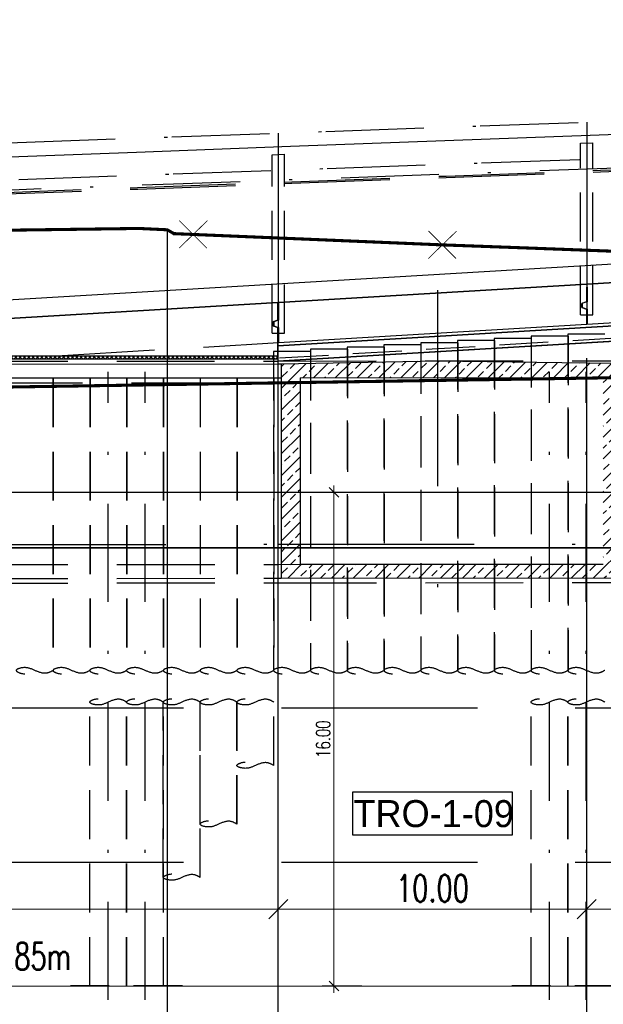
# Model space of a CAD drawing. Header units: metres. Extents: x 3458045 to 3462392, y 5482308 to 5484762.
# Tile 415 of 458: x 3461325 to 3461344, y 5483985 to 5484017. Entities that reach past the tile are written whole.
import ezdxf

# ---------------------------------------------------------------- set-up
doc = ezdxf.new("R2010")
doc.units = ezdxf.units.M
doc.header["$PDMODE"] = 3
doc.header["$PDSIZE"] = 0.1
for name, pattern in [('AUSGEZOGEN', [2, 1, 1]), ('STRICHPUNKT2', [12.7, 6.35, -3.175, 0, -3.175]), ('VERDECKT', [9.525, 6.35, -3.175]), ('VERDECKT2', [4.7625, 3.175, -1.5875])]:
    doc.linetypes.add(name, pattern=pattern)
doc.layers.get('0').update_dxf_attribs({"linetype": 'CONTINUOUS'})
doc.layers.get('DEFPOINTS').update_dxf_attribs({"linetype": 'CONTINUOUS'})
for name, color, linetype in [('SP_BASF-Tunnel', 20, 'CONTINUOUS'), ('SP_BW5xx-SchutzbauwerkBASF', 7, 'VERDECKT2'), ('SP_FUGENBÄNDER', 2, 'AUSGEZOGEN'), ('SP_GELÄNDE-BESTAND', 251, 'CONTINUOUS'), ('SP_GELÄNDE-PLANUNG', 10, 'CONTINUOUS'), ('SP_GRADIENTE', 3, 'CONTINUOUS'), ('SP_Gradiente-Achse-6522', 92, 'STRICHPUNKT2'), ('SP_HW10', 170, 'VERDECKT'), ('SP_HW100', 170, 'VERDECKT'), ('SP_Rückbau', 40, 'AUSGEZOGEN'), ('SP_TEXT', 2, 'CONTINUOUS'), ('SP_Trogsohle_Bohrpfähle_L6', 1, 'VERDECKT2'), ('SP_Trogwand_L6', 2, 'CONTINUOUS'), ('SP_Tunnelsohle_L6-Schnitt', 2, 'CONTINUOUS'), ('SP_Tunnelsohle_L7+8-Schnitt', 2, 'CONTINUOUS'), ('SP_Tunnelsohle_Sauberkeitsschicht', 1, 'CONTINUOUS'), ('SP_VERM', 1, 'CONTINUOUS'), ('T__GRAD', 2, 'CONTINUOUS')]:
    doc.layers.add(name, color=color, linetype=linetype)
doc.layers.add('SP_HILF', color=6, linetype='CONTINUOUS', plot=False)
doc.layers.add('SP_Höhenplan-Beschriftung-Linien', color=2, linetype='CONTINUOUS', lineweight=25)
doc.layers.add('SP_Höhenplan-Beschriftung-Linien-Bestandsgelände', color=7, linetype='CONTINUOUS', lineweight=25)
doc.styles.add('K_ISOCP', font='k_isocp.shx')
doc.styles.add('SP_F', font='romans.shx', dxfattribs={"width": 0.7, "bigfont": 'sp_f.shx'})
doc.dimstyles.new('SOFI18$0', dxfattribs={"dimtxt": 1.8, "dimasz": 0.18, "dimexe": 0.9, "dimexo": 0.625, "dimgap": 0.486, "dimtad": 1, "dimdec": 3, "dimrnd": 0.001, "dimzin": 1, "dimdsep": 46, "dimtxsty": 'SP_F', "dimblk1": 'SOF_BEMSTR1', "dimblk2": 'SOF_BEMSTR2', "dimsah": 1, "dimcen": 1.8, "dimse1": 1, "dimse2": 1, "dimclrd": 1, "dimclre": 1, "dimclrt": 7, "dimaunit": 2, "dimazin": 0, "dimtfac": 1, "dimtdec": 3, "dimtmove": 0, "dimatfit": 3, "dimfxl": 1, "dimtolj": 1, "dimtzin": 0, "dimlwd": 0, "dimlwe": 0, "dimarcsym": 0})
doc.dimstyles.new('SOFI35$0', dxfattribs={"dimtxt": 3.5, "dimasz": 0.35, "dimexe": 0.9, "dimexo": 0.625, "dimgap": 0.945, "dimtad": 1, "dimdec": 3, "dimrnd": 0.001, "dimzin": 1, "dimdsep": 46, "dimtxsty": 'SP_F', "dimblk1": 'SOF_BEMSTR1', "dimblk2": 'SOF_BEMSTR2', "dimsah": 1, "dimcen": 3.5, "dimse1": 1, "dimse2": 1, "dimclrd": 1, "dimclre": 1, "dimclrt": 2, "dimaunit": 2, "dimazin": 0, "dimtfac": 1, "dimtdec": 3, "dimtmove": 0, "dimatfit": 3, "dimfxl": 1, "dimtolj": 1, "dimtzin": 0, "dimlwd": 0, "dimlwe": 0, "dimarcsym": 0})

# ---------------------------------------------------------------- blocks, each defined once
blk = doc.blocks.new('SOF_BEMSTR2')
at = {"color": 0, "linetype": 'ByBlock', "lineweight": -2}
for p, q in [((0, -20), (0, 8.5)), ((3.535, 3.535), (-3.535, -3.535)), ((-5, 0), (5, 0))]:
    blk.add_line(p, q, dxfattribs=at)
blk = doc.blocks.new('SOF_BEMSTR1')
at = {"color": 0, "linetype": 'ByBlock', "lineweight": -2}
for p, q in [((0, 20), (0, -8.5)), ((3.535, 3.535), (-3.535, -3.535)), ((-5, 0), (5, 0))]:
    blk.add_line(p, q, dxfattribs=at)
blk = doc.blocks.new('*D351')
at = {"layer": 'DEFPOINTS', "color": 0, "linetype": 'AUSGEZOGEN', "transparency": 16777216}
for p in [(3461333.184, 5483991.334), (3461343.184, 5483991.334), (3461343.184, 5483988.277)]:
    blk.add_point(p, dxfattribs=at)
at = {"layer": 'SP_VERM', "color": 1, "linetype": 'AUSGEZOGEN', "lineweight": 0, "transparency": 16777216}
blk.add_line((3461333.272, 5483988.277), (3461343.097, 5483988.277), dxfattribs=at)
at = {"layer": 'SP_VERM', "color": 1, "linetype": 'AUSGEZOGEN', "lineweight": 0, "transparency": 16777216, "xscale": 0.08750000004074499, "yscale": 0.08750000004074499, "zscale": 0.08750000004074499, "rotation": 180}
blk.add_blockref('SOF_BEMSTR2', (3461333.184, 5483988.277), dxfattribs=at)
at = {"layer": 'SP_VERM', "color": 1, "linetype": 'AUSGEZOGEN', "lineweight": 0, "transparency": 16777216, "xscale": 0.08750000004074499, "yscale": 0.08750000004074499, "zscale": 0.08750000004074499}
blk.add_blockref('SOF_BEMSTR1', (3461343.184, 5483988.277), dxfattribs=at)
at = {"layer": 'SP_VERM', "color": 2, "linetype": 'AUSGEZOGEN', "transparency": 16777216, "insert": (3461338.184, 5483988.951), "char_height": 0.875, "attachment_point": 5, "style": 'SP_F'}
blk.add_mtext('\\A1;\\A1;10.00{\\H.7x;\\S^ ;}', dxfattribs=at)
blk = doc.blocks.new('*D352')
at = {"layer": 'DEFPOINTS', "color": 0, "linetype": 'AUSGEZOGEN', "transparency": 16777216}
for p in [(3461343.184, 5483991.334), (3461353.184, 5483991.334), (3461353.184, 5483988.277)]:
    blk.add_point(p, dxfattribs=at)
at = {"layer": 'SP_VERM', "color": 1, "linetype": 'AUSGEZOGEN', "lineweight": 0, "transparency": 16777216}
blk.add_line((3461343.272, 5483988.277), (3461353.097, 5483988.277), dxfattribs=at)
at = {"layer": 'SP_VERM', "color": 1, "linetype": 'AUSGEZOGEN', "lineweight": 0, "transparency": 16777216, "xscale": 0.08750000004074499, "yscale": 0.08750000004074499, "zscale": 0.08750000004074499, "rotation": 180}
blk.add_blockref('SOF_BEMSTR2', (3461343.184, 5483988.277), dxfattribs=at)
at = {"layer": 'SP_VERM', "color": 1, "linetype": 'AUSGEZOGEN', "lineweight": 0, "transparency": 16777216, "xscale": 0.08750000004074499, "yscale": 0.08750000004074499, "zscale": 0.08750000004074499}
blk.add_blockref('SOF_BEMSTR1', (3461353.184, 5483988.277), dxfattribs=at)
at = {"layer": 'SP_VERM', "color": 2, "linetype": 'AUSGEZOGEN', "transparency": 16777216, "insert": (3461348.184, 5483988.951), "char_height": 0.875, "attachment_point": 5, "style": 'SP_F'}
blk.add_mtext('\\A1;\\A1;10.00{\\H.7x;\\S^ ;}', dxfattribs=at)
blk = doc.blocks.new('*D366')
at = {"layer": 'DEFPOINTS', "color": 0, "linetype": 'AUSGEZOGEN', "transparency": 16777216}
for p in [(3461243.184, 5483990.027), (3461399.034, 5483990.027), (3461243.184, 5483985.783)]:
    blk.add_point(p, dxfattribs=at)
at = {"layer": 'SP_VERM', "color": 1, "linetype": 'AUSGEZOGEN', "lineweight": 0, "transparency": 16777216}
blk.add_line((3461398.947, 5483985.783), (3461243.272, 5483985.783), dxfattribs=at)
at = {"layer": 'SP_VERM', "color": 1, "linetype": 'AUSGEZOGEN', "lineweight": 0, "transparency": 16777216, "xscale": 0.08750000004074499, "yscale": 0.08750000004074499, "zscale": 0.08750000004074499, "rotation": 180}
blk.add_blockref('SOF_BEMSTR2', (3461243.184, 5483985.783), dxfattribs=at)
at = {"layer": 'SP_VERM', "color": 1, "linetype": 'AUSGEZOGEN', "lineweight": 0, "transparency": 16777216, "xscale": 0.08750000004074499, "yscale": 0.08750000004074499, "zscale": 0.08750000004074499}
blk.add_blockref('SOF_BEMSTR1', (3461399.034, 5483985.783), dxfattribs=at)
at = {"layer": 'SP_VERM', "color": 2, "linetype": 'AUSGEZOGEN', "transparency": 16777216, "insert": (3461321.109, 5483986.603), "char_height": 0.875, "attachment_point": 5, "style": 'SP_F'}
blk.add_mtext('\\A1;\\A1;Trogabschnitt = 155.85{\\H.7x;\\S^ ;}m', dxfattribs=at)
blk = doc.blocks.new('A$C23D12D66')
at = {"layer": 'SP_Rückbau', "lineweight": 60, "const_width": 0.025, "flags": 128}
for points in [[(-0.466, 0.426), (0.47, -0.439)], [(-0.422, -0.47), (0.422, 0.47)]]:
    blk.add_lwpolyline(points, dxfattribs=at)
blk = doc.blocks.new('*D411')
at = {"layer": 'DEFPOINTS', "color": 0, "linetype": 'AUSGEZOGEN', "transparency": 16777216}
for p in [(3461311.184, 5483991.334), (3461333.184, 5483991.334), (3461333.184, 5483988.277)]:
    blk.add_point(p, dxfattribs=at)
at = {"layer": 'SP_VERM', "color": 1, "linetype": 'AUSGEZOGEN', "lineweight": 0, "transparency": 16777216}
blk.add_line((3461311.272, 5483988.277), (3461333.097, 5483988.277), dxfattribs=at)
at = {"layer": 'SP_VERM', "color": 1, "linetype": 'AUSGEZOGEN', "lineweight": 0, "transparency": 16777216, "xscale": 0.08750000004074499, "yscale": 0.08750000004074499, "zscale": 0.08750000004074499, "rotation": 180}
blk.add_blockref('SOF_BEMSTR2', (3461311.184, 5483988.277), dxfattribs=at)
at = {"layer": 'SP_VERM', "color": 1, "linetype": 'AUSGEZOGEN', "lineweight": 0, "transparency": 16777216, "xscale": 0.08750000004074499, "yscale": 0.08750000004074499, "zscale": 0.08750000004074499}
blk.add_blockref('SOF_BEMSTR1', (3461333.184, 5483988.277), dxfattribs=at)
at = {"layer": 'SP_VERM', "color": 2, "linetype": 'AUSGEZOGEN', "transparency": 16777216, "insert": (3461322.184, 5483988.951), "char_height": 0.875, "attachment_point": 5, "style": 'SP_F'}
blk.add_mtext('\\A1;\\A1;22.00{\\H.7x;\\S^ ;}', dxfattribs=at)
blk = doc.blocks.new('*D437')
at = {"layer": 'DEFPOINTS', "color": 0, "linetype": 'AUSGEZOGEN', "transparency": 16777216}
for p in [(3461334.99, 5484001.787), (3461337.811, 5484001.787), (3461337.811, 5483985.787)]:
    blk.add_point(p, dxfattribs=at)
at = {"layer": 'SP_VERM', "color": 1, "linetype": 'AUSGEZOGEN', "lineweight": 0, "transparency": 16777216}
blk.add_line((3461334.99, 5483985.832), (3461334.99, 5484001.742), dxfattribs=at)
at = {"layer": 'SP_VERM', "color": 1, "linetype": 'AUSGEZOGEN', "lineweight": 0, "transparency": 16777216, "xscale": 0.0450000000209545, "yscale": 0.0450000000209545, "zscale": 0.0450000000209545}
for name, p, rotation in [('SOF_BEMSTR2', (3461334.99, 5484001.787), 90), ('SOF_BEMSTR1', (3461334.99, 5483985.787), 270)]:
    blk.add_blockref(name, p, dxfattribs=dict(at, rotation=rotation))
at = {"layer": 'SP_VERM', "color": 7, "linetype": 'AUSGEZOGEN', "transparency": 16777216, "insert": (3461334.643, 5483993.787), "char_height": 0.45, "attachment_point": 5, "rotation": 90, "style": 'SP_F'}
blk.add_mtext('\\A1;\\A1;16.00{\\H.7x;\\S^ ;}', dxfattribs=at)

msp = doc.modelspace()

# ---------------------------------------------------------------- hatches: boundary and pattern name
at = {"layer": 'SP_BASF-Tunnel'}
h = msp.add_hatch(dxfattribs=at)
h.set_pattern_fill('BETONST', color=256, scale=2.5)
h.set_pattern_definition([(45, (0, 0), (-0.353553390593, 0.353553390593), []), (45, (0.35355, 0), (-0.353553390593, 0.353553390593), [0.25, -0.125])])
h.paths.add_polyline_path([(3461333.2774, 5484005.9538), (3461338.3423, 5484006.0478), (3461344.7954, 5484005.9628), (3461344.7954, 5483999.0128), (3461333.2774, 5483999.0038)])
edge = h.paths.add_edge_path(flags=16)
edge.add_line((3461333.8907, 5484005.5043), (3461343.7221, 5484005.512))
edge.add_line((3461343.7221, 5484005.512), (3461343.7221, 5483999.462))
edge.add_line((3461333.8907, 5484005.5043), (3461333.8907, 5483999.4543))
edge.add_line((3461333.8907, 5483999.4543), (3461343.7221, 5483999.462))
at = {"layer": 'SP_BW5xx-SchutzbauwerkBASF'}
h = msp.add_hatch(dxfattribs=at)
h.set_pattern_fill('FERTIG', color=252, angle=45)
h.set_pattern_definition([(45, (0, 0), (-0.0707106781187, 0.0707106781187), []), (135, (0, 0), (-0.0707106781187, -0.0707106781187), [])])
h.paths.add_polyline_path([(3461314.1444, 5484006.1118), (3461333.1744, 5484006.1118), (3461333.1744, 5484006.2118), (3461314.1444, 5484006.2118)])

# ---------------------------------------------------------------- linework, layer by layer
at = {"color": 1}
msp.add_line((3461333.1744, 5484006.0864), (3461333.1744, 5484005.9537), dxfattribs=at)
at = {"layer": 'SP_BASF-Tunnel', "linetype": 'STRICHPUNKT2'}
msp.add_line((3461338.3423, 5484008.339), (3461338.3423, 5483997.5105), dxfattribs=at)
at = {"layer": 'SP_BASF-Tunnel'}
for p, q in [((3461323.1844, 5484005.9453), (3461333.1844, 5484005.9537)), ((3461333.2774, 5484005.9538), (3461333.2774, 5483999.0038)), ((3461333.8907, 5484005.5043), (3461333.8907, 5483999.4543))]:
    msp.add_line(p, q, dxfattribs=at)
at = {"layer": 'SP_BASF-Tunnel', "linetype": 'VERDECKT2'}
for points in [[(3461260.1074, 5484006.0219), (3461311.1843, 5484006.0219), (3461314.1443, 5484006.0252), (3461323.1843, 5484006.0353), (3461333.1843, 5484006.0437), (3461393.1843, 5484006.0907), (3461413.6908, 5484006.1072)], [(3461260.0569, 5484005.4819), (3461311.1846, 5484005.4819), (3461314.1449, 5484005.4852), (3461323.1849, 5484005.4953), (3461333.1848, 5484005.5037), (3461333.2774, 5484005.5038)], [(3461259.491, 5483999.4319), (3461311.1879, 5483999.4319), (3461314.1516, 5483999.4352), (3461323.1916, 5483999.4453), (3461333.1899, 5483999.4537), (3461333.8907, 5483999.4543)], [(3461259.4489, 5483998.9819), (3461311.1882, 5483998.9819), (3461314.1521, 5483998.9852), (3461323.1921, 5483998.9953), (3461333.1903, 5483999.0037), (3461333.2774, 5483999.0038)], [(3461259.4348, 5483998.8319), (3461311.1883, 5483998.8319), (3461314.1523, 5483998.8352), (3461323.1923, 5483998.8453), (3461333.1904, 5483998.8537), (3461393.1899, 5483998.9007), (3461415.693, 5483998.9188)]]:
    msp.add_lwpolyline(points, dxfattribs=at)
at = {"layer": 'SP_BASF-Tunnel'}
for points in [[(3461333.2774, 5484005.9538), (3461338.3423, 5484006.0478), (3461344.7954, 5484005.9628)], [(3461333.8907, 5484005.5043), (3461343.7221, 5484005.512)], [(3461333.8907, 5483999.4543), (3461343.7221, 5483999.462)], [(3461333.2774, 5483999.0038), (3461344.7954, 5483999.0128)]]:
    msp.add_lwpolyline(points, dxfattribs=at)
at = {"layer": 'SP_BASF-Tunnel', "linetype": 'STRICHPUNKT2'}
msp.add_lwpolyline([(3461259.5518, 5484000.0819), (3461311.1876, 5484000.0819), (3461314.1509, 5484000.0852), (3461323.1909, 5484000.0953), (3461333.1893, 5484000.1037), (3461393.189, 5484000.1507), (3461413.6956, 5484000.1672)], dxfattribs=at)
at = {"layer": 'SP_BW5xx-SchutzbauwerkBASF', "linetype": 'VERDECKT2', "ltscale": 0.5}
for p, q in [((3461339.0024, 5484006.6363), (3461337.8024, 5484006.6363)), ((3461340.1944, 5484006.7072), (3461338.9944, 5484006.7072)), ((3461341.3864, 5484006.778), (3461340.1864, 5484006.778)), ((3461342.5784, 5484006.8489), (3461341.3784, 5484006.8489)), ((3461343.7704, 5484006.9197), (3461342.5704, 5484006.9197)), ((3461334.2344, 5484006.3529), (3461333.0344, 5484006.3529)), ((3461335.4264, 5484006.4237), (3461334.2264, 5484006.4237)), ((3461336.6184, 5484006.4946), (3461335.4184, 5484006.4946)), ((3461337.8104, 5484006.5654), (3461336.6104, 5484006.5654)), ((3461325.8904, 5484005.4864), (3461324.6904, 5484005.4864)), ((3461327.0824, 5484005.4864), (3461325.8824, 5484005.4864)), ((3461328.2744, 5484005.4864), (3461327.0744, 5484005.4864)), ((3461329.4664, 5484005.4864), (3461328.2664, 5484005.4864)), ((3461330.6584, 5484005.4864), (3461329.4584, 5484005.4864)), ((3461331.8504, 5484005.4864), (3461330.6504, 5484005.4864)), ((3461333.0424, 5484005.4864), (3461331.8424, 5484005.4864))]:
    msp.add_line(p, q, dxfattribs=at)
at = {"layer": 'SP_FUGENBÄNDER', "color": 1, "linetype": 'VERDECKT2', "ltscale": 0.5}
for p, q in [((3461342.9844, 5484007.5364), (3461342.9844, 5484013.1028)), ((3461343.3844, 5484007.5364), (3461343.3844, 5484013.1176)), ((3461332.9844, 5484006.9419), (3461332.9844, 5484012.7311)), ((3461333.3844, 5484006.942), (3461333.3844, 5484012.746))]:
    msp.add_line(p, q, dxfattribs=at)
for points in [[(3461342.9844, 5484013.1028), (3461343.3844, 5484013.1176)], [(3461332.9844, 5484012.7311), (3461333.3844, 5484012.746)]]:
    msp.add_lwpolyline(points, dxfattribs=at)
at = {"layer": 'SP_FUGENBÄNDER'}
for points in [[(3461342.9844, 5484007.5364), (3461343.3844, 5484007.5364)], [(3461332.9844, 5484006.9419), (3461333.3844, 5484006.942)]]:
    msp.add_lwpolyline(points, dxfattribs=at)
at = {"layer": 'SP_GELÄNDE-BESTAND', "const_width": 0.1}
msp.add_lwpolyline([(3461324.1844, 5484010.2807), (3461328.6827, 5484010.3409), (3461328.7095, 5484010.3389), (3461329.1844, 5484010.3165), (3461329.585, 5484010.2976), (3461329.7645, 5484010.1955), (3461329.7848, 5484010.1828), (3461329.7968, 5484010.1714), (3461330.2767, 5484010.1531), (3461330.4271, 5484010.1463), (3461334.1844, 5484009.99), (3461338.5047, 5484009.8082), (3461339.1844, 5484009.7834), (3461341.232, 5484009.7086), (3461344.1844, 5484009.5974)], dxfattribs=at)
at = {"layer": 'SP_GELÄNDE-BESTAND', "linetype": 'VERDECKT', "const_width": 0.1}
msp.add_lwpolyline([(3461394.1844, 5484006.2748), (3461232.6414, 5484003.7871)], dxfattribs=at)
at = {"layer": 'SP_GELÄNDE-PLANUNG', "color": 1, "linetype": 'VERDECKT2'}
msp.add_lwpolyline([(3461323.6272, 5484011.4827), (3461328.6272, 5484011.6686), (3461333.6272, 5484011.8544), (3461338.6272, 5484012.0402), (3461343.6272, 5484012.226), (3461348.6272, 5484012.4118), (3461353.6272, 5484012.5976), (3461358.6272, 5484012.7833), (3461363.6272, 5484012.969), (3461368.6272, 5484013.1547), (3461373.6272, 5484013.3404), (3461378.6272, 5484013.526), (3461383.6272, 5484013.7117), (3461388.6272, 5484013.8973), (3461393.6272, 5484014.0828), (3461398.6272, 5484014.2684), (3461403.6272, 5484014.4539), (3461408.6272, 5484014.6378), (3461413.6272, 5484014.8194), (3461418.6272, 5484014.9987)], dxfattribs=at)
at = {"layer": 'SP_GELÄNDE-PLANUNG', "color": 2, "linetype": 'VERDECKT2'}
msp.add_lwpolyline([(3461323.629, 5484011.4328), (3461328.629, 5484011.6186), (3461333.629, 5484011.8044), (3461338.629, 5484011.9903), (3461343.629, 5484012.1761), (3461348.629, 5484012.3618), (3461353.629, 5484012.5476), (3461358.629, 5484012.7333), (3461363.629, 5484012.9191), (3461368.629, 5484013.1047), (3461373.629, 5484013.2904), (3461378.629, 5484013.4761), (3461383.629, 5484013.6617), (3461388.629, 5484013.8473), (3461393.629, 5484014.0329), (3461398.629, 5484014.2184), (3461403.629, 5484014.4039), (3461408.629, 5484014.5878), (3461413.629, 5484014.7694), (3461418.629, 5484014.9487)], dxfattribs=at)
at = {"layer": 'SP_GRADIENTE'}
msp.add_lwpolyline([(3461234.819, 5484002.6973), (3461417.2717, 5484013.5433)], dxfattribs=at)
at = {"layer": 'SP_Gradiente-Achse-6522', "ltscale": 0.5, "flags": 128}
msp.add_lwpolyline([(3461154.7845, 5484005.5221), (3461159.7845, 5484005.6371), (3461164.7845, 5484006.1642), (3461169.7845, 5484006.6912), (3461174.7845, 5484007.2183), (3461179.7845, 5484007.5894), (3461184.7845, 5484007.7385), (3461189.7845, 5484007.8473), (3461194.7845, 5484007.9524), (3461199.7845, 5484008.0576), (3461204.7845, 5484008.1637), (3461209.7845, 5484008.2711), (3461214.7845, 5484008.3803), (3461219.7845, 5484008.4914), (3461224.7845, 5484008.6048), (3461229.7845, 5484008.7207), (3461234.7845, 5484008.8394), (3461239.8794, 5484008.9265), (3461244.8794, 5484009.0516), (3461249.7845, 5484009.215), (3461254.7845, 5484009.3479), (3461259.7845, 5484009.4852), (3461264.7845, 5484009.6273), (3461269.7845, 5484009.7744), (3461274.7845, 5484009.9266), (3461279.7845, 5484010.0833), (3461284.7845, 5484010.2431), (3461289.7845, 5484010.4056), (3461294.7845, 5484010.5707), (3461299.7845, 5484010.7382), (3461304.7845, 5484010.908), (3461309.7845, 5484011.08), (3461314.7845, 5484011.254), (3461319.7845, 5484011.4298), (3461324.7845, 5484011.6084), (3461329.7845, 5484011.7878), (3461334.7845, 5484011.9671), (3461339.7845, 5484012.1464), (3461344.7845, 5484012.3256), (3461349.7845, 5484012.5049), (3461354.7845, 5484012.6841), (3461359.7845, 5484012.8633), (3461364.7845, 5484013.0425), (3461369.7845, 5484013.2216), (3461374.7845, 5484013.4007), (3461379.7845, 5484013.5798), (3461384.7845, 5484013.7588), (3461389.7845, 5484013.9379), (3461394.7845, 5484014.1169), (3461399.7845, 5484014.2958), (3461404.7845, 5484014.4749), (3461409.7845, 5484014.6557), (3461414.7845, 5484014.8386), (3461419.7845, 5484015.0216), (3461424.7845, 5484015.1987), (3461429.7845, 5484015.3693), (3461434.7845, 5484015.5329), (3461439.7845, 5484015.6881), (3461444.7845, 5484015.8345), (3461449.7845, 5484015.972), (3461454.7845, 5484016.1008), (3461459.7845, 5484016.2207), (3461464.7845, 5484016.3317), (3461469.7845, 5484016.4339), (3461474.7845, 5484016.5273), (3461479.7845, 5484016.6119), (3461484.7845, 5484016.6876), (3461489.7845, 5484016.7545), (3461494.7845, 5484016.8125), (3461499.7845, 5484016.8617), (3461504.7845, 5484016.9021), (3461509.7845, 5484016.9337), (3461514.7845, 5484016.9564), (3461519.7845, 5484016.9703), (3461524.7845, 5484016.9753), (3461529.7845, 5484016.9715), (3461534.7845, 5484016.9585), (3461539.7845, 5484016.9367), (3461544.7845, 5484016.915), (3461549.7845, 5484016.8975), (3461554.7845, 5484016.8843), (3461559.7845, 5484016.8754), (3461564.7845, 5484016.8709), (3461569.7845, 5484016.8708), (3461574.7845, 5484016.875), (3461579.7845, 5484016.8835), (3461584.7845, 5484016.8964), (3461589.7845, 5484016.9137), (3461594.7845, 5484016.9353), (3461599.7845, 5484016.9612), (3461604.7845, 5484016.9903), (3461609.7845, 5484017.0196), (3461614.7845, 5484017.0488), (3461619.7845, 5484017.0781), (3461624.7845, 5484017.1073)], dxfattribs=at)
at = {"layer": 'SP_Gradiente-Achse-6522', "ltscale": 0.5}
msp.add_lwpolyline([(3461324.7731, 5484011.9282), (3461329.773, 5484012.1076), (3461334.773, 5484012.2869), (3461339.773, 5484012.4662), (3461344.7731, 5484012.6454), (3461349.7731, 5484012.8247), (3461354.7731, 5484013.0039), (3461359.7731, 5484013.1831), (3461364.7731, 5484013.3623), (3461369.7731, 5484013.5414), (3461374.7731, 5484013.7205), (3461379.7731, 5484013.8996), (3461384.7731, 5484014.0786), (3461389.7731, 5484014.2577), (3461394.7731, 5484014.4367), (3461399.7731, 5484014.6156), (3461404.7731, 5484014.7947), (3461409.773, 5484014.9755), (3461414.7728, 5484015.1584), (3461419.773, 5484015.3414)], dxfattribs=at)
at = {"layer": 'SP_HILF'}
for points in [[(3461333.1744, 5484006.5406), (3461333.1744, 5484006.0397), (3461363.7547, 5484007.8575), (3461363.9947, 5484008.1723), (3461399.0224, 5484010.2546), (3461399.0402, 5484010.2556), (3461399.0424, 5484010.7554), (3461399.0224, 5484010.7555), (3461363.7361, 5484008.6578), (3461363.4961, 5484008.343), (3461333.1744, 5484006.5406)], [(3461363.1744, 5484008.4241), (3461363.1744, 5484008.9156), (3461363.0244, 5484008.9656), (3461363.0244, 5484009.1022), (3461363.1744, 5484009.1522), (3461363.1744, 5484009.7264), (3461333.1944, 5484007.9442), (3461333.1944, 5484007.3722), (3461333.0444, 5484007.3222), (3461333.0444, 5484007.1789), (3461333.1944, 5484007.1289), (3461333.1944, 5484006.6419)], [(3461333.1744, 5484007.1322), (3461333.0244, 5484007.1822), (3461333.0244, 5484007.3189), (3461333.1744, 5484007.3689), (3461333.1744, 5484007.943), (3461311.1944, 5484006.6364), (3461311.1944, 5484005.3341), (3461314.1444, 5484005.3341), (3461314.1444, 5484006.1118), (3461314.1444, 5484006.2118), (3461333.1744, 5484006.2118), (3461333.1744, 5484006.6407)], [(3461333.1744, 5484006.0397), (3461333.1744, 5484005.9537), (3461333.2774, 5484005.9538), (3461338.3423, 5484006.0478), (3461344.7954, 5484005.9628), (3461362.8604, 5484005.977), (3461362.8604, 5484007.4591), (3461363.1744, 5484007.823), (3461333.1744, 5484006.0397)]]:
    msp.add_lwpolyline(points, close=True, dxfattribs=at)
at = {"layer": 'SP_HW10', "lineweight": 30, "const_width": 0.05}
msp.add_lwpolyline([(3460947.0765, 5483999.9867), (3461463.4646, 5483999.9867)], dxfattribs=at)
at = {"layer": 'SP_HW100', "lineweight": 30, "const_width": 0.05}
msp.add_lwpolyline([(3460947.0765, 5484001.7867), (3461463.4646, 5484001.7867)], dxfattribs=at)
at = {"layer": 'SP_Höhenplan-Beschriftung-Linien', "color": 1, "linetype": 'ByBlock'}
for p, q in [((3461343.1844, 5483956.0493), (3461343.1844, 5484006.1338)), ((3461333.1844, 5483956.0493), (3461333.1844, 5484005.5394))]:
    msp.add_line(p, q, dxfattribs=at)
at = {"layer": 'SP_Höhenplan-Beschriftung-Linien', "color": 251, "linetype": 'VERDECKT'}
for p, q in [((3461463.4646, 5483994.7871), (3460950.7074, 5483994.7871)), ((3461463.4646, 5483989.7871), (3460950.7074, 5483989.7871))]:
    msp.add_line(p, q, dxfattribs=at)
at = {"layer": 'SP_Höhenplan-Beschriftung-Linien-Bestandsgelände'}
msp.add_line((3461329.585, 5484010.2976), (3461329.585, 5483956.0493), dxfattribs=at)
at = {"layer": 'SP_TEXT', "color": 1, "lineweight": 25}
msp.add_lwpolyline([(3461335.6029, 5483990.675), (3461335.6034, 5483992.0757), (3461340.7662, 5483992.0757), (3461340.7658, 5483990.675)], close=True, dxfattribs=at)
at = {"layer": 'SP_Trogsohle_Bohrpfähle_L6', "linetype": 'VERDECKT2', "ltscale": 0.5}
for p, q in [((3461337.8024, 5484006.6363), (3461337.8024, 5483996.016)), ((3461338.9944, 5484006.7072), (3461338.9944, 5483996.016)), ((3461339.0024, 5484006.6363), (3461339.0024, 5483996.016)), ((3461340.1864, 5484006.778), (3461340.1864, 5483996.016)), ((3461340.1944, 5484006.7072), (3461340.1944, 5483996.016)), ((3461341.3784, 5484006.8489), (3461341.3784, 5483996.016)), ((3461341.3864, 5484006.778), (3461341.3864, 5483996.016)), ((3461342.5704, 5484006.9197), (3461342.5704, 5483996.016)), ((3461342.5784, 5484006.8489), (3461342.5784, 5483996.016)), ((3461333.0344, 5484006.3529), (3461333.0344, 5483996.016)), ((3461334.2264, 5484006.4237), (3461334.2264, 5483996.016)), ((3461334.2344, 5484006.3529), (3461334.2344, 5483996.016)), ((3461335.4184, 5484006.4946), (3461335.4184, 5483996.016)), ((3461335.4264, 5484006.4237), (3461335.4264, 5483996.016)), ((3461336.6104, 5484006.5654), (3461336.6104, 5483996.016)), ((3461336.6184, 5484006.4946), (3461336.6184, 5483996.016)), ((3461337.8104, 5484006.5654), (3461337.8104, 5483996.016)), ((3461325.8824, 5484005.4864), (3461325.8824, 5483996.016)), ((3461325.8904, 5484005.4864), (3461325.8904, 5483996.016)), ((3461327.0744, 5484005.4864), (3461327.0744, 5483996.016)), ((3461327.0824, 5484005.4864), (3461327.0824, 5483996.016)), ((3461328.2664, 5484005.4864), (3461328.2664, 5483996.016)), ((3461328.2744, 5484005.4864), (3461328.2744, 5483996.016)), ((3461329.4584, 5484005.4864), (3461329.4584, 5483996.016)), ((3461329.4664, 5484005.4864), (3461329.4664, 5483996.016)), ((3461330.6504, 5484005.4864), (3461330.6504, 5483996.016)), ((3461330.6584, 5484005.4864), (3461330.6584, 5483996.016)), ((3461331.8424, 5484005.4864), (3461331.8424, 5483996.016)), ((3461331.8504, 5484005.4864), (3461331.8504, 5483996.016)), ((3461333.0424, 5484005.4864), (3461333.0424, 5483996.016)), ((3461327.0744, 5483985.7868), (3461327.0744, 5483994.9863)), ((3461328.2664, 5483985.7868), (3461328.2664, 5483994.9863)), ((3461328.2744, 5483985.7868), (3461328.2744, 5483994.9863)), ((3461329.4584, 5483989.304), (3461329.4584, 5483994.9863)), ((3461329.4664, 5483985.7868), (3461329.4664, 5483994.9863)), ((3461330.6504, 5483991.0317), (3461330.6504, 5483994.9863)), ((3461330.6584, 5483989.304), (3461330.6584, 5483994.9863)), ((3461331.8424, 5483991.0362), (3461331.8424, 5483994.9863)), ((3461331.8504, 5483991.0317), (3461331.8504, 5483994.9863)), ((3461333.0424, 5483992.9322), (3461333.0424, 5483994.9863)), ((3461341.3784, 5483985.7868), (3461341.3784, 5483994.9863)), ((3461342.5704, 5483985.7868), (3461342.5704, 5483994.9863)), ((3461342.5784, 5483985.7868), (3461342.5784, 5483994.9863)), ((3461330.0846, 5483985.7868), (3461326.4481, 5483985.7868)), ((3461344.3886, 5483985.7868), (3461340.7521, 5483985.7868))]:
    msp.add_line(p, q, dxfattribs=at)
at = {"layer": 'SP_Trogsohle_Bohrpfähle_L6', "linetype": 'STRICHPUNKT2', "ltscale": 0.5}
for p, q in [((3461327.6744, 5483985.3374), (3461327.6744, 5484005.6889)), ((3461328.8664, 5483985.3374), (3461328.8664, 5484005.6889)), ((3461341.9784, 5483985.3374), (3461341.9784, 5484005.6889)), ((3461343.1704, 5483985.3374), (3461343.1704, 5484005.6889))]:
    msp.add_line(p, q, dxfattribs=at)
at = {"layer": 'SP_Trogsohle_Bohrpfähle_L6', "linetype": 'VERDECKT2', "ltscale": 0.5}
for points in [[(3461325.8904, 5483996.016), (3461325.6762, 5483995.9261), (3461325.2904, 5483996.016), (3461324.9051, 5483996.1028), (3461324.6904, 5483996.016), (3461324.8936, 5483995.9102), (3461325.2904, 5483996.016)], [(3461327.0824, 5483996.016), (3461326.8682, 5483995.9261), (3461326.4824, 5483996.016), (3461326.0971, 5483996.1028), (3461325.8824, 5483996.016), (3461326.0856, 5483995.9102), (3461326.4824, 5483996.016)], [(3461328.2744, 5483996.016), (3461328.0602, 5483995.9261), (3461327.6744, 5483996.016), (3461327.2891, 5483996.1028), (3461327.0744, 5483996.016), (3461327.2776, 5483995.9102), (3461327.6744, 5483996.016)], [(3461329.4664, 5483996.016), (3461329.2522, 5483995.9261), (3461328.8664, 5483996.016), (3461328.4811, 5483996.1028), (3461328.2664, 5483996.016), (3461328.4696, 5483995.9102), (3461328.8664, 5483996.016)], [(3461330.6584, 5483996.016), (3461330.4442, 5483995.9261), (3461330.0584, 5483996.016), (3461329.6731, 5483996.1028), (3461329.4584, 5483996.016), (3461329.6616, 5483995.9102), (3461330.0584, 5483996.016)], [(3461331.8504, 5483996.016), (3461331.6362, 5483995.9261), (3461331.2504, 5483996.016), (3461330.8651, 5483996.1028), (3461330.6504, 5483996.016), (3461330.8536, 5483995.9102), (3461331.2504, 5483996.016)], [(3461333.0424, 5483996.016), (3461332.8282, 5483995.9261), (3461332.4424, 5483996.016), (3461332.0571, 5483996.1028), (3461331.8424, 5483996.016), (3461332.0456, 5483995.9102), (3461332.4424, 5483996.016)], [(3461334.2344, 5483996.016), (3461334.0202, 5483995.9261), (3461333.6344, 5483996.016), (3461333.2491, 5483996.1028), (3461333.0344, 5483996.016), (3461333.2376, 5483995.9102), (3461333.6344, 5483996.016)], [(3461335.4264, 5483996.016), (3461335.2122, 5483995.9261), (3461334.8264, 5483996.016), (3461334.4411, 5483996.1028), (3461334.2264, 5483996.016), (3461334.4296, 5483995.9102), (3461334.8264, 5483996.016)], [(3461336.6184, 5483996.016), (3461336.4042, 5483995.9261), (3461336.0184, 5483996.016), (3461335.6331, 5483996.1028), (3461335.4184, 5483996.016), (3461335.6216, 5483995.9102), (3461336.0184, 5483996.016)], [(3461337.8104, 5483996.016), (3461337.5962, 5483995.9261), (3461337.2104, 5483996.016), (3461336.8251, 5483996.1028), (3461336.6104, 5483996.016), (3461336.8136, 5483995.9102), (3461337.2104, 5483996.016)], [(3461339.0024, 5483996.016), (3461338.7882, 5483995.9261), (3461338.4024, 5483996.016), (3461338.0171, 5483996.1028), (3461337.8024, 5483996.016), (3461338.0056, 5483995.9102), (3461338.4024, 5483996.016)], [(3461340.1944, 5483996.016), (3461339.9802, 5483995.9261), (3461339.5944, 5483996.016), (3461339.2091, 5483996.1028), (3461338.9944, 5483996.016), (3461339.1976, 5483995.9102), (3461339.5944, 5483996.016)], [(3461341.3864, 5483996.016), (3461341.1722, 5483995.9261), (3461340.7864, 5483996.016), (3461340.4011, 5483996.1028), (3461340.1864, 5483996.016), (3461340.3896, 5483995.9102), (3461340.7864, 5483996.016)], [(3461342.5784, 5483996.016), (3461342.3642, 5483995.9261), (3461341.9784, 5483996.016), (3461341.5931, 5483996.1028), (3461341.3784, 5483996.016), (3461341.5816, 5483995.9102), (3461341.9784, 5483996.016)], [(3461343.7704, 5483996.016), (3461343.5562, 5483995.9261), (3461343.1704, 5483996.016), (3461342.7851, 5483996.1028), (3461342.5704, 5483996.016), (3461342.7736, 5483995.9102), (3461343.1704, 5483996.016)], [(3461328.2744, 5483994.9863), (3461328.0602, 5483995.0762), (3461327.6744, 5483994.9863), (3461327.2891, 5483994.8996), (3461327.0744, 5483994.9863), (3461327.2776, 5483995.0921), (3461327.6744, 5483994.9863)], [(3461329.4664, 5483994.9863), (3461329.2522, 5483995.0762), (3461328.8664, 5483994.9863), (3461328.4811, 5483994.8996), (3461328.2664, 5483994.9863), (3461328.4696, 5483995.0921), (3461328.8664, 5483994.9863)], [(3461330.6584, 5483994.9863), (3461330.4442, 5483995.0762), (3461330.0584, 5483994.9863), (3461329.6731, 5483994.8996), (3461329.4584, 5483994.9863), (3461329.6616, 5483995.0921), (3461330.0584, 5483994.9863)], [(3461331.8504, 5483994.9863), (3461331.6362, 5483995.0762), (3461331.2504, 5483994.9863), (3461330.8651, 5483994.8996), (3461330.6504, 5483994.9863), (3461330.8536, 5483995.0921), (3461331.2504, 5483994.9863)], [(3461333.0424, 5483994.9863), (3461332.8282, 5483995.0762), (3461332.4424, 5483994.9863), (3461332.0571, 5483994.8996), (3461331.8424, 5483994.9863), (3461332.0456, 5483995.0921), (3461332.4424, 5483994.9863)], [(3461342.5784, 5483994.9863), (3461342.3642, 5483995.0762), (3461341.9784, 5483994.9863), (3461341.5931, 5483994.8996), (3461341.3784, 5483994.9863), (3461341.5816, 5483995.0921), (3461341.9784, 5483994.9863)], [(3461343.7704, 5483994.9863), (3461343.5562, 5483995.0762), (3461343.1704, 5483994.9863), (3461342.7851, 5483994.8996), (3461342.5704, 5483994.9863), (3461342.7736, 5483995.0921), (3461343.1704, 5483994.9863)], [(3461331.8504, 5483991.0317), (3461331.6362, 5483991.1217), (3461331.2504, 5483991.0317), (3461330.8651, 5483990.945), (3461330.6504, 5483991.0317), (3461330.8536, 5483991.1376), (3461331.2504, 5483991.0317)], [(3461330.6584, 5483989.304), (3461330.4442, 5483989.394), (3461330.0584, 5483989.304), (3461329.6731, 5483989.2173), (3461329.4584, 5483989.304), (3461329.6616, 5483989.4099), (3461330.0584, 5483989.304)]]:
    msp.add_spline(points, degree=3, dxfattribs=at)
msp.add_open_spline([(3461333.0424, 5483992.9322), (3461332.9724, 5483992.9711), (3461332.783, 5483993.0762), (3461332.4244, 5483992.9296), (3461332.1609, 5483992.7972), (3461331.7284, 5483992.9249), (3461332.1505, 5483993.1066), (3461332.3283, 5483993.0004), (3461332.4424, 5483992.9322)], degree=3, knots=[0, 0, 0, 0, 0.2323403, 0.6284551, 1.0233735, 1.2549441, 1.484081, 1.8947193, 1.8947193, 1.8947193, 1.8947193], dxfattribs=at)
at = {"layer": 'SP_Trogwand_L6', "color": 2}
for p, q in [((3461343.1844, 5484013.7892), (3461343.1844, 5484008.4379)), ((3461333.1844, 5484013.4307), (3461333.1844, 5484007.8434))]:
    msp.add_line(p, q, dxfattribs=at)
at = {"layer": 'SP_Trogwand_L6', "color": 2, "linetype": 'STRICHPUNKT2', "ltscale": 0.5}
msp.add_lwpolyline([(3461323.1415, 5484013.0707), (3461324.7303, 5484013.1275), (3461329.73, 5484013.3068), (3461334.73, 5484013.4861), (3461339.73, 5484013.6654), (3461344.7301, 5484013.8447), (3461349.7301, 5484014.0239), (3461354.7301, 5484014.2031), (3461359.7301, 5484014.3823), (3461364.7301, 5484014.5615), (3461369.7301, 5484014.7406), (3461374.7301, 5484014.9197), (3461379.7301, 5484015.0988), (3461384.7301, 5484015.2779), (3461389.7301, 5484015.4569), (3461394.7301, 5484015.6359), (3461399.0224, 5484015.7895)], dxfattribs=at)
at = {"layer": 'SP_Trogwand_L6'}
msp.add_lwpolyline([(3461303.1422, 5484011.8861), (3461303.5867, 5484011.9017), (3461308.5861, 5484012.0804), (3461313.5855, 5484012.2619), (3461318.5848, 5484012.4461), (3461323.5844, 5484012.6319), (3461328.5844, 5484012.8178), (3461333.5845, 5484013.0036), (3461338.5845, 5484013.1894), (3461343.5845, 5484013.3752), (3461348.5845, 5484013.561), (3461353.5845, 5484013.7468), (3461358.5845, 5484013.9325), (3461363.5845, 5484014.1182), (3461368.5845, 5484014.3039), (3461373.5845, 5484014.4896), (3461378.5845, 5484014.6752), (3461383.5845, 5484014.8609), (3461388.5845, 5484015.0465), (3461393.5845, 5484015.232), (3461398.5845, 5484015.4176), (3461399.0224, 5484015.4338)], dxfattribs=at)
at = {"layer": 'SP_Tunnelsohle_L6-Schnitt', "color": 252, "linetype": 'VERDECKT2'}
msp.add_line((3461311.7444, 5484005.3668), (3461333.1944, 5484006.6419), dxfattribs=at)
at = {"layer": 'SP_Tunnelsohle_L6-Schnitt'}
for p, q in [((3461333.1744, 5484006.6407), (3461333.1744, 5484006.2118)), ((3461314.1444, 5484006.1118), (3461333.1744, 5484006.1118)), ((3461333.1744, 5484006.2118), (3461333.1744, 5484006.1118)), ((3461333.1744, 5484006.1118), (3461333.1744, 5484005.3341))]:
    msp.add_line(p, q, dxfattribs=at)
at = {"layer": 'SP_Tunnelsohle_L6-Schnitt', "color": 1, "linetype": 'VERDECKT2'}
msp.add_line((3461333.1744, 5484006.0864), (3461333.1744, 5484004.8864), dxfattribs=at)
at = {"layer": 'SP_Tunnelsohle_L6-Schnitt', "linetype": 'VERDECKT2'}
msp.add_line((3461314.1444, 5484005.3341), (3461333.1744, 5484005.3341), dxfattribs=at)
at = {"layer": 'SP_Tunnelsohle_L6-Schnitt'}
for points in [[(3461333.1944, 5484007.9442), (3461363.1744, 5484009.7264)], [(3461333.1944, 5484006.6419), (3461363.1744, 5484008.4241)], [(3461311.1944, 5484006.6364), (3461333.1744, 5484007.943)]]:
    msp.add_lwpolyline(points, dxfattribs=at)
at = {"layer": 'SP_Tunnelsohle_L6-Schnitt', "linetype": 'VERDECKT2', "ltscale": 0.5}
msp.add_lwpolyline([(3461333.224, 5484006.1428), (3461363.1744, 5484007.9232)], dxfattribs=at)
at = {"layer": 'SP_Tunnelsohle_L7+8-Schnitt', "color": 1}
for p, q in [((3461343.1744, 5484008.4379), (3461343.1744, 5484007.9633)), ((3461343.1944, 5484008.4379), (3461343.1944, 5484007.9667)), ((3461333.1744, 5484007.943), (3461333.1744, 5484007.3689)), ((3461333.1944, 5484007.9442), (3461333.1944, 5484007.3722)), ((3461343.1744, 5484007.9633), (3461343.0244, 5484007.9133)), ((3461343.0244, 5484007.7767), (3461343.0244, 5484007.9133)), ((3461343.1944, 5484007.9667), (3461343.0444, 5484007.9167)), ((3461343.0444, 5484007.7733), (3461343.0444, 5484007.9167)), ((3461343.0244, 5484007.7767), (3461343.1744, 5484007.7267)), ((3461343.0444, 5484007.7733), (3461343.1944, 5484007.7233)), ((3461343.1744, 5484007.7267), (3461343.1744, 5484007.2365)), ((3461343.1944, 5484007.7233), (3461343.1944, 5484007.2353)), ((3461333.1744, 5484007.3689), (3461333.0244, 5484007.3189)), ((3461333.0244, 5484007.1822), (3461333.0244, 5484007.3189)), ((3461333.1944, 5484007.3722), (3461333.0444, 5484007.3222)), ((3461333.0444, 5484007.1789), (3461333.0444, 5484007.3222)), ((3461333.0244, 5484007.1822), (3461333.1744, 5484007.1322)), ((3461333.0444, 5484007.1789), (3461333.1944, 5484007.1289)), ((3461333.1744, 5484007.1322), (3461333.1744, 5484006.6407)), ((3461333.1944, 5484007.1289), (3461333.1944, 5484006.6409))]:
    msp.add_line(p, q, dxfattribs=at)
at = {"layer": 'SP_Tunnelsohle_L7+8-Schnitt'}
for p, q in [((3461343.1844, 5484008.4379), (3461343.1844, 5484007.2359)), ((3461333.1844, 5484007.8434), (3461333.1844, 5484006.6414))]:
    msp.add_line(p, q, dxfattribs=at)
at = {"layer": 'SP_Tunnelsohle_Sauberkeitsschicht'}
for points in [[(3461333.1744, 5484006.5406), (3461363.4961, 5484008.343)], [(3461333.1744, 5484006.0397), (3461363.7547, 5484007.8575)]]:
    msp.add_lwpolyline(points, dxfattribs=at)
at = {"layer": 'T__GRAD', "color": 1}
msp.add_line((3461314.1444, 5484006.2118), (3461333.1744, 5484006.2118), dxfattribs=at)

# ---------------------------------------------------------------- block references
at = {"layer": 'SP_Rückbau', "linetype": 'AUSGEZOGEN', "rotation": 86.9409777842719}
for p in [(3461330.4247, 5484010.1487), (3461338.5024, 5484009.8105)]:
    msp.add_blockref('A$C23D12D66', p, dxfattribs=at)

# ---------------------------------------------------------------- texts
at = {"layer": 'SP_TEXT', "color": 2, "lineweight": 25, "style": 'K_ISOCP'}
msp.add_text('TRO-1-09', height=0.875, rotation=359.98261, dxfattribs=at).set_placement((3461335.6229, 5483990.9378))

# ---------------------------------------------------------------- dimensions: what is measured, and where the dimension line sits
at = {"layer": 'SP_VERM', "color": 1, "linetype": 'AUSGEZOGEN'}
dim = msp.add_linear_dim(base=(3461334.9897, 5484001.7867), p1=(3461337.8112, 5483985.7868), p2=(3461337.8112, 5484001.7867), angle=90, text='\\A1;16.00{\\H.7x;\\S^ ;}', dimstyle='SOFI18$0', dxfattribs=at)
dim.commit()
dim.dimension.update_dxf_attribs({"geometry": '*D437', "text_midpoint": (3461334.6432, 5483993.7868)})
for base, p1, p2, text, picture, middle in [((3461333.1844, 5483988.2771), (3461311.1844, 5483991.3336), (3461333.1844, 5483991.3336), '\\A1;22.00{\\H.7x;\\S^ ;}', '*D411', (3461322.1844, 5483988.9509)), ((3461343.1844, 5483988.2771), (3461333.1844, 5483991.3336), (3461343.1844, 5483991.3336), '\\A1;10.00{\\H.7x;\\S^ ;}', '*D351', (3461338.1844, 5483988.9509)), ((3461353.1844, 5483988.2771), (3461343.1844, 5483991.3336), (3461353.1844, 5483991.3336), '\\A1;10.00{\\H.7x;\\S^ ;}', '*D352', (3461348.1844, 5483988.9509))]:
    dim = msp.add_linear_dim(base=base, p1=p1, p2=p2, text=text, dimstyle='SOFI35$0', override={"dimblk1": 'SOF_BEMSTR2', "dimblk2": 'SOF_BEMSTR1'}, dxfattribs=at)
    dim.commit()
    dim.dimension.update_dxf_attribs({"geometry": picture, "text_midpoint": middle})
dim = msp.add_linear_dim(base=(3461243.1844, 5483985.7834), p1=(3461399.0344, 5483990.0271), p2=(3461243.1844, 5483990.0271), angle=180, text='\\A1;Trogabschnitt = 155.85{\\H.7x;\\S^ ;}m', dimstyle='SOFI35$0', override={"dimpost": 'Trogabschnitt = <>m'}, dxfattribs=at)
dim.commit()
dim.dimension.update_dxf_attribs({"geometry": '*D366', "text_midpoint": (3461321.1094, 5483986.603)})

doc.saveas('drawing.dxf')
